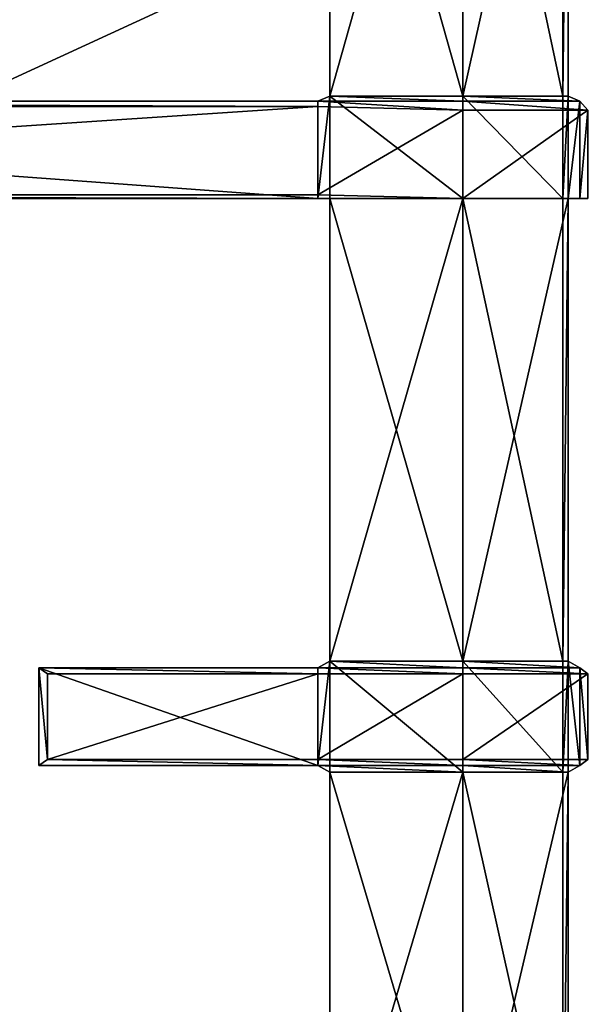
# Model space of a CAD drawing. Extents: x 0 to 31, y 0 to 21.2.
# Tile 518 of 574: x 19 to 20.8, y 14.9 to 18.1. Entities that reach past the tile are written whole.
import ezdxf

# ---------------------------------------------------------------- set-up
doc = ezdxf.new("R2010")
doc.units = 0
doc.header["$MEASUREMENT"] = 0
doc.layers.get('0').update_dxf_attribs({"color": 13, "linetype": 'CONTINUOUS'})
for name, color, linetype in [('CAST_IRON', 250, 'CONTINUOUS'), ('GALVANIZED_METAL', 252, 'CONTINUOUS'), ('GRATES', 250, 'CONTINUOUS')]:
    doc.layers.add(name, color=color, linetype=linetype)

# ---------------------------------------------------------------- blocks, each defined once
blk = doc.blocks.new('NGM5058UC_TRADECAD_DXF')
at = {"layer": 'GRATES', "color": 0}
for p, q in [((4.4517, 8.72995, 0.98805), (4.4517, 7.21695, 0.98805)), ((4.4517, 7.21695, 0.70725), (4.4517, 8.72995, 0.70725)), ((4.4517, 7.21695, 0.70725), (4.4517, 8.72995, 0.70725)), ((4.4517, 8.72995, 0.98805), (4.4517, 7.21695, 0.98805)), ((4.8784, 8.72995, 0.70725), (4.8784, 7.21695, 0.70725)), ((4.8784, 7.21695, 0.98805), (4.8784, 8.72995, 0.98805)), ((4.8784, 8.72995, 0.70725), (4.8784, 7.21695, 0.70725)), ((4.8784, 7.21695, 0.98805), (4.8784, 8.72995, 0.98805)), ((5.199, 7.21695, 0.70725), (5.199, 8.72995, 0.70725)), ((5.199, 7.21695, 0.70725), (5.199, 8.72995, 0.70725)), ((5.216, 8.72995, 0.98805), (5.216, 7.21695, 0.98805)), ((5.216, 8.72995, 0.98805), (5.216, 7.21695, 0.98805)), ((4.4517, 7.21695, 0.98805), (4.413, 7.20175, 1.46245)), ((4.4517, 7.21695, 0.98805), (4.413, 7.20175, 1.46245)), ((4.4517, 7.21695, 0.98805), (4.4517, 7.21695, 0.70725)), ((4.4517, 7.21695, 0.98805), (4.4517, 7.21695, 0.70725)), ((4.4517, 7.21695, 0.98805), (4.4517, 6.88925, 0.98805)), ((4.4517, 6.88925, 0.70725), (4.4517, 7.21695, 0.70725)), ((4.4517, 7.21695, 0.98805), (4.4517, 6.88925, 0.98805)), ((4.8784, 7.21695, 0.70725), (4.4517, 7.21695, 0.70725)), ((4.4517, 6.88925, 0.70725), (4.4517, 7.21695, 0.70725)), ((4.8784, 7.21695, 0.70725), (4.4517, 7.21695, 0.70725)), ((4.8784, 7.21695, 0.98805), (4.4517, 7.21695, 0.98805)), ((4.8784, 7.21695, 0.98805), (4.4517, 7.21695, 0.98805)), ((4.8784, 7.21695, 0.70725), (5.199, 7.21695, 0.70725)), ((5.216, 7.21695, 0.98805), (4.8784, 7.21695, 0.98805)), ((4.8784, 7.21695, 0.70725), (5.199, 7.21695, 0.70725)), ((4.8784, 7.21695, 0.70725), (4.8784, 6.88925, 0.70725)), ((4.8784, 7.20175, 1.46245), (4.8784, 7.21695, 0.98805)), ((5.216, 7.21695, 0.98805), (4.8784, 7.21695, 0.98805)), ((4.8784, 7.21695, 0.70725), (4.8784, 6.88925, 0.70725)), ((4.8784, 7.20175, 1.46245), (4.8784, 7.21695, 0.98805)), ((5.199, 7.21695, 0.70725), (5.216, 7.21695, 0.98805)), ((5.199, 6.88925, 0.70725), (5.199, 7.21695, 0.70725)), ((5.199, 7.21695, 0.70725), (5.216, 7.21695, 0.98805)), ((5.199, 6.88925, 0.70725), (5.199, 7.21695, 0.70725)), ((5.216, 6.88925, 0.98805), (5.216, 7.21695, 0.98805)), ((5.216, 7.21695, 0.98805), (5.2536, 7.20175, 1.46245)), ((5.216, 7.21695, 0.98805), (5.2536, 7.20175, 1.46245)), ((5.216, 6.88925, 0.98805), (5.216, 7.21695, 0.98805)), ((4.413, 7.18475, 1.82395), (0.1388, 7.18475, 1.82395)), ((4.413, 7.18475, 1.82395), (0.1388, 7.18475, 1.82395)), ((4.413, 7.20175, 1.46245), (0.1655, 7.20175, 1.46245)), ((4.413, 7.20175, 1.46245), (0.1655, 7.20175, 1.46245)), ((4.413, 7.20175, 1.46245), (4.413, 6.88925, 1.46245)), ((4.413, 7.20175, 1.46245), (4.413, 6.88925, 1.46245)), ((4.413, 7.20175, 1.46245), (4.413, 7.18475, 1.82395)), ((4.8784, 7.20175, 1.46245), (4.413, 7.20175, 1.46245)), ((4.8785, 7.17285, 1.82395), (4.413, 7.20175, 1.46245)), ((4.8784, 7.20175, 1.46245), (4.413, 7.20175, 1.46245)), ((4.413, 7.20175, 1.46245), (4.413, 7.18475, 1.82395)), ((4.8785, 7.17285, 1.82395), (4.413, 7.20175, 1.46245)), ((4.413, 7.18475, 1.82395), (4.413, 6.90125, 1.82395)), ((4.413, 7.18475, 1.82395), (4.413, 6.90125, 1.82395)), ((4.413, 7.18475, 1.82395), (4.8785, 7.17285, 1.82395)), ((4.413, 7.18475, 1.82395), (4.8785, 7.17285, 1.82395)), ((5.2536, 7.20175, 1.46245), (4.8784, 7.20175, 1.46245)), ((4.8785, 7.17285, 1.82395), (4.8784, 7.20175, 1.46245)), ((5.2536, 7.20175, 1.46245), (4.8784, 7.20175, 1.46245)), ((4.8785, 7.17285, 1.82395), (4.8784, 7.20175, 1.46245)), ((4.8785, 6.88925, 1.82395), (4.8785, 7.17285, 1.82395)), ((4.8785, 7.17285, 1.82395), (5.28, 7.17285, 1.82395)), ((4.8785, 7.17285, 1.82395), (5.28, 7.17285, 1.82395)), ((4.8785, 6.88925, 1.82395), (4.8785, 7.17285, 1.82395)), ((5.28, 7.17285, 1.82395), (5.2536, 7.20175, 1.46245)), ((5.2536, 7.20175, 1.46245), (5.2536, 6.88925, 1.46245)), ((5.2536, 7.20175, 1.46245), (5.2536, 6.88925, 1.46245)), ((5.28, 7.17285, 1.82395), (5.2536, 7.20175, 1.46245)), ((5.28, 7.17285, 1.82395), (5.28, 6.88925, 1.82395)), ((5.28, 7.17285, 1.82395), (5.28, 6.88925, 1.82395)), ((0.1388, 6.90125, 1.82395), (4.413, 6.90125, 1.82395)), ((0.1388, 6.90125, 1.82395), (4.413, 6.90125, 1.82395)), ((4.413, 6.88925, 1.46245), (0.1655, 6.88925, 1.46245)), ((4.413, 6.88925, 1.46245), (0.1655, 6.88925, 1.46245)), ((4.413, 6.90125, 1.82395), (4.413, 6.88925, 1.46245)), ((4.8785, 6.88925, 1.82395), (4.413, 6.90125, 1.82395)), ((4.413, 6.90125, 1.82395), (4.8784, 6.88925, 1.46245)), ((4.413, 6.90125, 1.82395), (4.413, 6.88925, 1.46245)), ((4.413, 6.90125, 1.82395), (4.8784, 6.88925, 1.46245)), ((4.8785, 6.88925, 1.82395), (4.413, 6.90125, 1.82395)), ((4.413, 6.88925, 1.46245), (4.8784, 6.88925, 1.46245)), ((4.4517, 6.88925, 0.98805), (4.413, 6.88925, 1.46245)), ((4.4517, 6.88925, 0.98805), (4.413, 6.88925, 1.46245)), ((4.413, 6.88925, 1.46245), (4.8784, 6.88925, 1.46245)), ((4.4517, 6.88925, 0.70725), (4.4517, 6.88925, 0.98805)), ((4.4517, 6.88925, 0.98805), (4.4517, 5.40485, 0.98805)), ((4.4517, 5.40485, 0.70725), (4.4517, 6.88925, 0.70725)), ((4.4517, 6.88925, 0.70725), (4.4517, 6.88925, 0.98805)), ((4.8784, 6.88925, 0.98805), (4.4517, 6.88925, 0.98805)), ((4.8784, 6.88925, 0.70725), (4.4517, 6.88925, 0.70725)), ((4.4517, 5.40485, 0.70725), (4.4517, 6.88925, 0.70725)), ((4.8784, 6.88925, 0.70725), (4.4517, 6.88925, 0.70725)), ((4.4517, 6.88925, 0.98805), (4.4517, 5.40485, 0.98805)), ((4.8784, 6.88925, 0.98805), (4.4517, 6.88925, 0.98805)), ((4.8784, 6.88925, 0.70725), (5.199, 6.88925, 0.70725)), ((4.8784, 5.40485, 0.98805), (4.8784, 6.88925, 0.98805)), ((4.8784, 6.88925, 0.98805), (5.216, 6.88925, 0.98805)), ((4.8784, 6.88925, 0.70725), (5.199, 6.88925, 0.70725)), ((4.8784, 6.88925, 0.70725), (4.8784, 5.40485, 0.70725)), ((5.2536, 6.88925, 1.46245), (4.8784, 6.88925, 1.46245)), ((4.8784, 6.88925, 1.46245), (4.8785, 6.88925, 1.82395)), ((4.8784, 6.88925, 1.46245), (4.8784, 6.88925, 0.98805)), ((4.8784, 6.88925, 0.70725), (4.8784, 5.40485, 0.70725)), ((5.2536, 6.88925, 1.46245), (4.8784, 6.88925, 1.46245)), ((4.8784, 6.88925, 0.98805), (5.216, 6.88925, 0.98805)), ((4.8784, 6.88925, 1.46245), (4.8784, 6.88925, 0.98805)), ((4.8784, 5.40485, 0.98805), (4.8784, 6.88925, 0.98805)), ((4.8784, 6.88925, 1.46245), (4.8785, 6.88925, 1.82395)), ((5.28, 6.88925, 1.82395), (4.8785, 6.88925, 1.82395)), ((5.28, 6.88925, 1.82395), (4.8785, 6.88925, 1.82395)), ((5.216, 6.88925, 0.98805), (5.199, 6.88925, 0.70725)), ((5.199, 6.88925, 0.70725), (5.199, 5.40485, 0.70725)), ((5.199, 6.88925, 0.70725), (5.199, 5.40485, 0.70725)), ((5.216, 6.88925, 0.98805), (5.199, 6.88925, 0.70725)), ((5.216, 5.40485, 0.98805), (5.216, 6.88925, 0.98805)), ((5.216, 5.40485, 0.98805), (5.216, 6.88925, 0.98805)), ((5.216, 6.88925, 0.98805), (5.2536, 6.88925, 1.46245)), ((5.216, 6.88925, 0.98805), (5.2536, 6.88925, 1.46245)), ((5.28, 6.88925, 1.82395), (5.2536, 6.88925, 1.46245)), ((5.28, 6.88925, 1.82395), (5.2536, 6.88925, 1.46245)), ((4.4517, 5.40485, 0.98805), (4.413, 5.38365, 1.46245)), ((4.4517, 5.40485, 0.98805), (4.413, 5.38365, 1.46245)), ((4.4517, 5.40485, 0.98805), (4.4517, 5.40485, 0.70725)), ((4.4517, 5.40485, 0.98805), (4.4517, 5.40485, 0.70725)), ((4.4517, 5.40485, 0.98805), (4.4517, 5.04845, 0.98805)), ((4.4517, 5.04845, 0.70725), (4.4517, 5.40485, 0.70725)), ((4.4517, 5.40485, 0.98805), (4.4517, 5.04845, 0.98805)), ((4.8784, 5.40485, 0.70725), (4.4517, 5.40485, 0.70725)), ((4.4517, 5.04845, 0.70725), (4.4517, 5.40485, 0.70725)), ((4.8784, 5.40485, 0.70725), (4.4517, 5.40485, 0.70725)), ((4.8784, 5.40485, 0.98805), (4.4517, 5.40485, 0.98805)), ((4.8784, 5.40485, 0.98805), (4.4517, 5.40485, 0.98805)), ((5.216, 5.40485, 0.98805), (4.8784, 5.40485, 0.98805)), ((4.8784, 5.40485, 0.70725), (5.199, 5.40485, 0.70725)), ((4.8784, 5.40485, 0.70725), (5.199, 5.40485, 0.70725)), ((4.8784, 5.40485, 0.70725), (4.8784, 5.04845, 0.70725)), ((4.8784, 5.38365, 1.46245), (4.8784, 5.40485, 0.98805)), ((5.216, 5.40485, 0.98805), (4.8784, 5.40485, 0.98805)), ((4.8784, 5.40485, 0.70725), (4.8784, 5.04845, 0.70725)), ((4.8784, 5.38365, 1.46245), (4.8784, 5.40485, 0.98805)), ((5.199, 5.40485, 0.70725), (5.216, 5.40485, 0.98805)), ((5.199, 5.40485, 0.70725), (5.216, 5.40485, 0.98805)), ((5.199, 5.40485, 0.70725), (5.199, 5.04845, 0.70725)), ((5.199, 5.40485, 0.70725), (5.199, 5.04845, 0.70725)), ((5.216, 5.04845, 0.98805), (5.216, 5.40485, 0.98805)), ((5.216, 5.40485, 0.98805), (5.2536, 5.38365, 1.46245)), ((5.216, 5.40485, 0.98805), (5.2536, 5.38365, 1.46245)), ((5.216, 5.04845, 0.98805), (5.216, 5.40485, 0.98805)), ((3.5166, 5.38365, 1.46245), (3.5445, 5.36385, 1.82395)), ((3.5166, 5.06965, 1.46245), (3.5166, 5.38365, 1.46245)), ((4.413, 5.38365, 1.46245), (3.5166, 5.38365, 1.46245)), ((3.5166, 5.06965, 1.46245), (3.5166, 5.38365, 1.46245)), ((3.5166, 5.38365, 1.46245), (3.5445, 5.36385, 1.82395)), ((4.413, 5.38365, 1.46245), (3.5166, 5.38365, 1.46245)), ((4.413, 5.38365, 1.46245), (4.413, 5.06965, 1.46245)), ((4.413, 5.36385, 1.82395), (4.413, 5.38365, 1.46245)), ((4.413, 5.38365, 1.46245), (4.8784, 5.38365, 1.46245)), ((4.413, 5.38365, 1.46245), (4.413, 5.06965, 1.46245)), ((4.413, 5.36385, 1.82395), (4.413, 5.38365, 1.46245)), ((4.413, 5.38365, 1.46245), (4.8784, 5.38365, 1.46245)), ((4.8784, 5.38365, 1.46245), (4.8785, 5.36385, 1.82395)), ((5.2536, 5.38365, 1.46245), (4.8784, 5.38365, 1.46245)), ((4.8784, 5.38365, 1.46245), (4.8785, 5.36385, 1.82395)), ((5.2536, 5.38365, 1.46245), (4.8784, 5.38365, 1.46245)), ((5.28, 5.36385, 1.82395), (5.2536, 5.38365, 1.46245)), ((5.2536, 5.38365, 1.46245), (5.2536, 5.06965, 1.46245)), ((5.2536, 5.38365, 1.46245), (5.2536, 5.06965, 1.46245)), ((5.28, 5.36385, 1.82395), (5.2536, 5.38365, 1.46245)), ((3.5445, 5.36385, 1.82395), (3.5445, 5.08945, 1.82395)), ((4.413, 5.36385, 1.82395), (3.5445, 5.36385, 1.82395)), ((3.5445, 5.36385, 1.82395), (3.5445, 5.08945, 1.82395)), ((4.413, 5.36385, 1.82395), (3.5445, 5.36385, 1.82395)), ((4.8785, 5.36385, 1.82395), (4.413, 5.36385, 1.82395)), ((4.413, 5.36385, 1.82395), (4.413, 5.08945, 1.82395)), ((4.413, 5.36385, 1.82395), (4.413, 5.08945, 1.82395)), ((4.8785, 5.36385, 1.82395), (4.413, 5.36385, 1.82395)), ((4.8785, 5.08945, 1.82395), (4.8785, 5.36385, 1.82395)), ((4.8785, 5.36385, 1.82395), (5.28, 5.36385, 1.82395)), ((4.8785, 5.36385, 1.82395), (5.28, 5.36385, 1.82395)), ((4.8785, 5.08945, 1.82395), (4.8785, 5.36385, 1.82395)), ((5.28, 5.36385, 1.82395), (5.28, 5.08945, 1.82395)), ((5.28, 5.36385, 1.82395), (5.28, 5.08945, 1.82395)), ((3.5445, 5.08945, 1.82395), (3.5166, 5.06965, 1.46245)), ((3.5445, 5.08945, 1.82395), (3.5166, 5.06965, 1.46245)), ((3.5445, 5.08945, 1.82395), (4.413, 5.08945, 1.82395)), ((3.5445, 5.08945, 1.82395), (4.413, 5.08945, 1.82395)), ((4.413, 5.08945, 1.82395), (4.413, 5.06965, 1.46245)), ((4.8785, 5.08945, 1.82395), (4.413, 5.08945, 1.82395)), ((4.8785, 5.08945, 1.82395), (4.413, 5.08945, 1.82395)), ((4.413, 5.08945, 1.82395), (4.413, 5.06965, 1.46245)), ((4.8784, 5.06965, 1.46245), (4.8785, 5.08945, 1.82395)), ((4.8784, 5.06965, 1.46245), (4.8785, 5.08945, 1.82395)), ((5.28, 5.08945, 1.82395), (4.8785, 5.08945, 1.82395)), ((5.28, 5.08945, 1.82395), (4.8785, 5.08945, 1.82395)), ((5.28, 5.08945, 1.82395), (5.2536, 5.06965, 1.46245)), ((5.28, 5.08945, 1.82395), (5.2536, 5.06965, 1.46245)), ((4.413, 5.06965, 1.46245), (3.5166, 5.06965, 1.46245)), ((4.413, 5.06965, 1.46245), (3.5166, 5.06965, 1.46245)), ((4.413, 5.06965, 1.46245), (4.8784, 5.06965, 1.46245)), ((4.4517, 5.04845, 0.98805), (4.413, 5.06965, 1.46245)), ((4.4517, 5.04845, 0.98805), (4.413, 5.06965, 1.46245)), ((4.413, 5.06965, 1.46245), (4.8784, 5.06965, 1.46245)), ((5.2536, 5.06965, 1.46245), (4.8784, 5.06965, 1.46245)), ((4.8784, 5.06965, 1.46245), (4.8784, 5.04845, 0.98805)), ((5.2536, 5.06965, 1.46245), (4.8784, 5.06965, 1.46245)), ((4.8784, 5.06965, 1.46245), (4.8784, 5.04845, 0.98805)), ((5.216, 5.04845, 0.98805), (5.2536, 5.06965, 1.46245)), ((5.216, 5.04845, 0.98805), (5.2536, 5.06965, 1.46245)), ((4.4517, 5.04845, 0.98805), (4.4517, 5.04845, 0.70725)), ((4.4517, 5.04845, 0.98805), (4.4517, 5.04845, 0.70725)), ((4.4517, 5.04845, 0.98805), (4.4517, 3.60915, 0.98805)), ((4.4517, 3.60915, 0.70725), (4.4517, 5.04845, 0.70725)), ((4.8784, 5.04845, 0.98805), (4.4517, 5.04845, 0.98805)), ((4.8784, 5.04845, 0.70725), (4.4517, 5.04845, 0.70725)), ((4.4517, 3.60915, 0.70725), (4.4517, 5.04845, 0.70725)), ((4.8784, 5.04845, 0.70725), (4.4517, 5.04845, 0.70725)), ((4.4517, 5.04845, 0.98805), (4.4517, 3.60915, 0.98805)), ((4.8784, 5.04845, 0.98805), (4.4517, 5.04845, 0.98805)), ((5.199, 5.04845, 0.70725), (4.8784, 5.04845, 0.70725)), ((4.8784, 5.04845, 0.70725), (4.8784, 3.60915, 0.70725)), ((4.8784, 3.60915, 0.98805), (4.8784, 5.04845, 0.98805)), ((4.8784, 5.04845, 0.98805), (5.216, 5.04845, 0.98805)), ((5.199, 5.04845, 0.70725), (4.8784, 5.04845, 0.70725)), ((4.8784, 5.04845, 0.70725), (4.8784, 3.60915, 0.70725)), ((4.8784, 5.04845, 0.98805), (5.216, 5.04845, 0.98805)), ((4.8784, 3.60915, 0.98805), (4.8784, 5.04845, 0.98805)), ((5.199, 3.60915, 0.70725), (5.199, 5.04845, 0.70725)), ((5.199, 5.04845, 0.70725), (5.216, 5.04845, 0.98805)), ((5.199, 5.04845, 0.70725), (5.216, 5.04845, 0.98805)), ((5.199, 3.60915, 0.70725), (5.199, 5.04845, 0.70725)), ((5.216, 5.04845, 0.98805), (5.216, 3.60915, 0.98805)), ((5.216, 5.04845, 0.98805), (5.216, 3.60915, 0.98805))]:
    blk.add_line(p, q, dxfattribs=at)
at = {"layer": 'CAST_IRON', "color": 0}
mesh = blk.add_polyface(dxfattribs=at)
corners = [(6.2156, 8.55555, -0.18725), (-6.4489, 2.72605, -0.18725), (-6.4756, 8.55555, -0.18725), (6.1889, 2.72605, -0.18725)]
mesh.append_faces([[corners[k] for k in face] for face in [(0, 1, 2), (1, 0, 3)]], dxfattribs={"vtx0": -1, "color": 0})
at = {"layer": 'GALVANIZED_METAL', "color": 0}
mesh = blk.add_polyface(dxfattribs=at)
corners = [(-14.2165, -9.41305, -1.89865), (14.216, 9.40775, -1.89865), (-14.3866, -9.24295, -1.89865), (14.386, 9.23775, -1.89865)]
mesh.append_faces([[corners[k] for k in face] for face in [(0, 1, 2), (1, 0, 3)]], dxfattribs={"vtx0": -1, "color": 0})
mesh = blk.add_polyface(dxfattribs=at)
corners = [(14.216, 9.40775, -1.89865), (-14.2165, 9.40775, -1.89865), (-14.3866, -9.24295, -1.89865)]
mesh.append_faces([[corners[k] for k in face] for face in [(0, 1, 2)]], dxfattribs={"color": 0})
mesh = blk.add_polyface(dxfattribs=at)
corners = [(14.386, 9.23775, -1.89865), (-14.2165, -9.41305, -1.89865), (14.2159, -9.41295, -1.89865)]
mesh.append_faces([[corners[k] for k in face] for face in [(0, 1, 2)]], dxfattribs={"color": 0})
at = {"layer": 'GRATES', "color": 0}
mesh = blk.add_polyface(dxfattribs=at)
corners = [(4.4517, 8.72995, 0.70725), (4.4517, 7.21695, 0.98805), (4.4517, 7.21695, 0.70725), (4.4517, 8.72995, 0.98805)]
mesh.append_faces([[corners[k] for k in face] for face in [(0, 1, 2), (1, 0, 3)]], dxfattribs={"vtx0": -1, "color": 0})
mesh = blk.add_polyface(dxfattribs=at)
corners = [(4.8784, 7.21695, 0.70725), (4.4517, 8.72995, 0.70725), (4.4517, 7.21695, 0.70725), (4.8784, 8.72995, 0.70725)]
mesh.append_faces([[corners[k] for k in face] for face in [(0, 1, 2), (1, 0, 3)]], dxfattribs={"vtx0": -1, "color": 0})
mesh = blk.add_polyface(dxfattribs=at)
corners = [(4.8784, 8.72995, 0.98805), (4.4517, 7.21695, 0.98805), (4.4517, 8.72995, 0.98805), (4.8784, 7.21695, 0.98805)]
mesh.append_faces([[corners[k] for k in face] for face in [(0, 1, 2), (1, 0, 3)]], dxfattribs={"vtx0": -1, "color": 0})
mesh = blk.add_polyface(dxfattribs=at)
corners = [(5.199, 7.21695, 0.70725), (4.8784, 8.72995, 0.70725), (4.8784, 7.21695, 0.70725), (5.199, 8.72995, 0.70725)]
mesh.append_faces([[corners[k] for k in face] for face in [(0, 1, 2), (1, 0, 3)]], dxfattribs={"vtx0": -1, "color": 0})
mesh = blk.add_polyface(dxfattribs=at)
corners = [(5.216, 8.72995, 0.98805), (4.8784, 7.21695, 0.98805), (4.8784, 8.72995, 0.98805), (5.216, 7.21695, 0.98805)]
mesh.append_faces([[corners[k] for k in face] for face in [(0, 1, 2), (1, 0, 3)]], dxfattribs={"vtx0": -1, "color": 0})
mesh = blk.add_polyface(dxfattribs=at)
corners = [(5.216, 8.72995, 0.98805), (5.199, 7.21695, 0.70725), (5.216, 7.21695, 0.98805), (5.199, 8.72995, 0.70725)]
mesh.append_faces([[corners[k] for k in face] for face in [(0, 1, 2), (1, 0, 3)]], dxfattribs={"vtx0": -1, "color": 0})
mesh = blk.add_polyface(dxfattribs=at)
corners = [(4.4517, 7.21695, 0.98805), (4.413, 6.88925, 1.46245), (4.4517, 6.88925, 0.98805), (4.413, 7.20175, 1.46245)]
mesh.append_faces([[corners[k] for k in face] for face in [(0, 1, 2), (1, 0, 3)]], dxfattribs={"vtx0": -1, "color": 0})
mesh = blk.add_polyface(dxfattribs=at)
corners = [(4.8784, 7.20175, 1.46245), (4.4517, 7.21695, 0.98805), (4.8784, 7.21695, 0.98805), (4.413, 7.20175, 1.46245)]
mesh.append_faces([[corners[k] for k in face] for face in [(0, 1, 2), (1, 0, 3)]], dxfattribs={"vtx0": -1, "color": 0})
mesh = blk.add_polyface(dxfattribs=at)
corners = [(4.4517, 7.21695, 0.70725), (4.4517, 6.88925, 0.98805), (4.4517, 6.88925, 0.70725), (4.4517, 7.21695, 0.98805)]
mesh.append_faces([[corners[k] for k in face] for face in [(0, 1, 2), (1, 0, 3)]], dxfattribs={"vtx0": -1, "color": 0})
mesh = blk.add_polyface(dxfattribs=at)
corners = [(4.8784, 6.88925, 0.70725), (4.4517, 7.21695, 0.70725), (4.4517, 6.88925, 0.70725), (4.8784, 7.21695, 0.70725)]
mesh.append_faces([[corners[k] for k in face] for face in [(0, 1, 2), (1, 0, 3)]], dxfattribs={"vtx0": -1, "color": 0})
mesh = blk.add_polyface(dxfattribs=at)
corners = [(5.199, 6.88925, 0.70725), (4.8784, 7.21695, 0.70725), (4.8784, 6.88925, 0.70725), (5.199, 7.21695, 0.70725)]
mesh.append_faces([[corners[k] for k in face] for face in [(0, 1, 2), (1, 0, 3)]], dxfattribs={"vtx0": -1, "color": 0})
mesh = blk.add_polyface(dxfattribs=at)
corners = [(5.2536, 7.20175, 1.46245), (4.8784, 7.21695, 0.98805), (5.216, 7.21695, 0.98805), (4.8784, 7.20175, 1.46245)]
mesh.append_faces([[corners[k] for k in face] for face in [(0, 1, 2), (1, 0, 3)]], dxfattribs={"vtx0": -1, "color": 0})
mesh = blk.add_polyface(dxfattribs=at)
corners = [(5.216, 7.21695, 0.98805), (5.199, 6.88925, 0.70725), (5.216, 6.88925, 0.98805), (5.199, 7.21695, 0.70725)]
mesh.append_faces([[corners[k] for k in face] for face in [(0, 1, 2), (1, 0, 3)]], dxfattribs={"vtx0": -1, "color": 0})
mesh = blk.add_polyface(dxfattribs=at)
corners = [(5.2536, 7.20175, 1.46245), (5.216, 6.88925, 0.98805), (5.2536, 6.88925, 1.46245), (5.216, 7.21695, 0.98805)]
mesh.append_faces([[corners[k] for k in face] for face in [(0, 1, 2), (1, 0, 3)]], dxfattribs={"vtx0": -1, "color": 0})
mesh = blk.add_polyface(dxfattribs=at)
corners = [(4.413, 7.18475, 1.82395), (0.1655, 7.20175, 1.46245), (4.413, 7.20175, 1.46245), (0.1388, 7.18475, 1.82395)]
mesh.append_faces([[corners[k] for k in face] for face in [(0, 1, 2), (1, 0, 3)]], dxfattribs={"vtx0": -1, "color": 0})
mesh = blk.add_polyface(dxfattribs=at)
corners = [(4.413, 7.18475, 1.82395), (0.1388, 6.90125, 1.82395), (0.1388, 7.18475, 1.82395), (4.413, 6.90125, 1.82395)]
mesh.append_faces([[corners[k] for k in face] for face in [(0, 1, 2), (1, 0, 3)]], dxfattribs={"vtx0": -1, "color": 0})
mesh = blk.add_polyface(dxfattribs=at)
corners = [(4.413, 6.88925, 1.46245), (0.1655, 7.20175, 1.46245), (0.1655, 6.88925, 1.46245), (4.413, 7.20175, 1.46245)]
mesh.append_faces([[corners[k] for k in face] for face in [(0, 1, 2), (1, 0, 3)]], dxfattribs={"vtx0": -1, "color": 0})
mesh = blk.add_polyface(dxfattribs=at)
corners = [(4.8785, 7.17285, 1.82395), (4.413, 7.20175, 1.46245), (4.8784, 7.20175, 1.46245)]
mesh.append_faces([[corners[k] for k in face] for face in [(0, 1, 2)]], dxfattribs={"color": 0})
mesh = blk.add_polyface(dxfattribs=at)
corners = [(4.413, 7.18475, 1.82395), (4.413, 7.20175, 1.46245), (4.8785, 7.17285, 1.82395)]
mesh.append_faces([[corners[k] for k in face] for face in [(0, 1, 2)]], dxfattribs={"color": 0})
mesh = blk.add_polyface(dxfattribs=at)
corners = [(4.8785, 7.17285, 1.82395), (4.413, 6.90125, 1.82395), (4.413, 7.18475, 1.82395), (4.8785, 6.88925, 1.82395)]
mesh.append_faces([[corners[k] for k in face] for face in [(0, 1, 2), (1, 0, 3)]], dxfattribs={"vtx0": -1, "color": 0})
mesh = blk.add_polyface(dxfattribs=at)
corners = [(5.28, 7.17285, 1.82395), (4.8784, 7.20175, 1.46245), (5.2536, 7.20175, 1.46245), (4.8785, 7.17285, 1.82395)]
mesh.append_faces([[corners[k] for k in face] for face in [(0, 1, 2), (1, 0, 3)]], dxfattribs={"vtx0": -1, "color": 0})
mesh = blk.add_polyface(dxfattribs=at)
corners = [(5.28, 7.17285, 1.82395), (4.8785, 6.88925, 1.82395), (4.8785, 7.17285, 1.82395), (5.28, 6.88925, 1.82395)]
mesh.append_faces([[corners[k] for k in face] for face in [(0, 1, 2), (1, 0, 3)]], dxfattribs={"vtx0": -1, "color": 0})
mesh = blk.add_polyface(dxfattribs=at)
corners = [(5.28, 7.17285, 1.82395), (5.2536, 6.88925, 1.46245), (5.28, 6.88925, 1.82395), (5.2536, 7.20175, 1.46245)]
mesh.append_faces([[corners[k] for k in face] for face in [(0, 1, 2), (1, 0, 3)]], dxfattribs={"vtx0": -1, "color": 0})
mesh = blk.add_polyface(dxfattribs=at)
corners = [(0.1388, 6.90125, 1.82395), (4.413, 6.88925, 1.46245), (0.1655, 6.88925, 1.46245), (4.413, 6.90125, 1.82395)]
mesh.append_faces([[corners[k] for k in face] for face in [(0, 1, 2), (1, 0, 3)]], dxfattribs={"vtx0": -1, "color": 0})
mesh = blk.add_polyface(dxfattribs=at)
corners = [(4.413, 6.90125, 1.82395), (4.8784, 6.88925, 1.46245), (4.413, 6.88925, 1.46245)]
mesh.append_faces([[corners[k] for k in face] for face in [(0, 1, 2)]], dxfattribs={"color": 0})
mesh = blk.add_polyface(dxfattribs=at)
corners = [(4.8785, 6.88925, 1.82395), (4.8784, 6.88925, 1.46245), (4.413, 6.90125, 1.82395)]
mesh.append_faces([[corners[k] for k in face] for face in [(0, 1, 2)]], dxfattribs={"color": 0})
mesh = blk.add_polyface(dxfattribs=at)
corners = [(4.413, 6.88925, 1.46245), (4.8784, 6.88925, 0.98805), (4.4517, 6.88925, 0.98805), (4.8784, 6.88925, 1.46245)]
mesh.append_faces([[corners[k] for k in face] for face in [(0, 1, 2), (1, 0, 3)]], dxfattribs={"vtx0": -1, "color": 0})
mesh = blk.add_polyface(dxfattribs=at)
corners = [(4.4517, 6.88925, 0.70725), (4.4517, 5.40485, 0.98805), (4.4517, 5.40485, 0.70725), (4.4517, 6.88925, 0.98805)]
mesh.append_faces([[corners[k] for k in face] for face in [(0, 1, 2), (1, 0, 3)]], dxfattribs={"vtx0": -1, "color": 0})
mesh = blk.add_polyface(dxfattribs=at)
corners = [(4.8784, 5.40485, 0.70725), (4.4517, 6.88925, 0.70725), (4.4517, 5.40485, 0.70725), (4.8784, 6.88925, 0.70725)]
mesh.append_faces([[corners[k] for k in face] for face in [(0, 1, 2), (1, 0, 3)]], dxfattribs={"vtx0": -1, "color": 0})
mesh = blk.add_polyface(dxfattribs=at)
corners = [(4.8784, 6.88925, 0.98805), (4.4517, 5.40485, 0.98805), (4.4517, 6.88925, 0.98805), (4.8784, 5.40485, 0.98805)]
mesh.append_faces([[corners[k] for k in face] for face in [(0, 1, 2), (1, 0, 3)]], dxfattribs={"vtx0": -1, "color": 0})
mesh = blk.add_polyface(dxfattribs=at)
corners = [(5.216, 6.88925, 0.98805), (4.8784, 5.40485, 0.98805), (4.8784, 6.88925, 0.98805), (5.216, 5.40485, 0.98805)]
mesh.append_faces([[corners[k] for k in face] for face in [(0, 1, 2), (1, 0, 3)]], dxfattribs={"vtx0": -1, "color": 0})
mesh = blk.add_polyface(dxfattribs=at)
corners = [(5.199, 5.40485, 0.70725), (4.8784, 6.88925, 0.70725), (4.8784, 5.40485, 0.70725), (5.199, 6.88925, 0.70725)]
mesh.append_faces([[corners[k] for k in face] for face in [(0, 1, 2), (1, 0, 3)]], dxfattribs={"vtx0": -1, "color": 0})
mesh = blk.add_polyface(dxfattribs=at)
corners = [(4.8785, 6.88925, 1.82395), (5.2536, 6.88925, 1.46245), (4.8784, 6.88925, 1.46245), (5.28, 6.88925, 1.82395)]
mesh.append_faces([[corners[k] for k in face] for face in [(0, 1, 2), (1, 0, 3)]], dxfattribs={"vtx0": -1, "color": 0})
mesh = blk.add_polyface(dxfattribs=at)
corners = [(4.8784, 6.88925, 1.46245), (5.216, 6.88925, 0.98805), (4.8784, 6.88925, 0.98805), (5.2536, 6.88925, 1.46245)]
mesh.append_faces([[corners[k] for k in face] for face in [(0, 1, 2), (1, 0, 3)]], dxfattribs={"vtx0": -1, "color": 0})
mesh = blk.add_polyface(dxfattribs=at)
corners = [(5.216, 6.88925, 0.98805), (5.199, 5.40485, 0.70725), (5.216, 5.40485, 0.98805), (5.199, 6.88925, 0.70725)]
mesh.append_faces([[corners[k] for k in face] for face in [(0, 1, 2), (1, 0, 3)]], dxfattribs={"vtx0": -1, "color": 0})
mesh = blk.add_polyface(dxfattribs=at)
corners = [(4.4517, 5.40485, 0.98805), (4.413, 5.06965, 1.46245), (4.4517, 5.04845, 0.98805), (4.413, 5.38365, 1.46245)]
mesh.append_faces([[corners[k] for k in face] for face in [(0, 1, 2), (1, 0, 3)]], dxfattribs={"vtx0": -1, "color": 0})
mesh = blk.add_polyface(dxfattribs=at)
corners = [(4.8784, 5.38365, 1.46245), (4.4517, 5.40485, 0.98805), (4.8784, 5.40485, 0.98805), (4.413, 5.38365, 1.46245)]
mesh.append_faces([[corners[k] for k in face] for face in [(0, 1, 2), (1, 0, 3)]], dxfattribs={"vtx0": -1, "color": 0})
mesh = blk.add_polyface(dxfattribs=at)
corners = [(4.4517, 5.40485, 0.70725), (4.4517, 5.04845, 0.98805), (4.4517, 5.04845, 0.70725), (4.4517, 5.40485, 0.98805)]
mesh.append_faces([[corners[k] for k in face] for face in [(0, 1, 2), (1, 0, 3)]], dxfattribs={"vtx0": -1, "color": 0})
mesh = blk.add_polyface(dxfattribs=at)
corners = [(4.8784, 5.04845, 0.70725), (4.4517, 5.40485, 0.70725), (4.4517, 5.04845, 0.70725), (4.8784, 5.40485, 0.70725)]
mesh.append_faces([[corners[k] for k in face] for face in [(0, 1, 2), (1, 0, 3)]], dxfattribs={"vtx0": -1, "color": 0})
mesh = blk.add_polyface(dxfattribs=at)
corners = [(5.199, 5.04845, 0.70725), (4.8784, 5.40485, 0.70725), (4.8784, 5.04845, 0.70725), (5.199, 5.40485, 0.70725)]
mesh.append_faces([[corners[k] for k in face] for face in [(0, 1, 2), (1, 0, 3)]], dxfattribs={"vtx0": -1, "color": 0})
mesh = blk.add_polyface(dxfattribs=at)
corners = [(5.2536, 5.38365, 1.46245), (4.8784, 5.40485, 0.98805), (5.216, 5.40485, 0.98805), (4.8784, 5.38365, 1.46245)]
mesh.append_faces([[corners[k] for k in face] for face in [(0, 1, 2), (1, 0, 3)]], dxfattribs={"vtx0": -1, "color": 0})
mesh = blk.add_polyface(dxfattribs=at)
corners = [(5.216, 5.40485, 0.98805), (5.199, 5.04845, 0.70725), (5.216, 5.04845, 0.98805), (5.199, 5.40485, 0.70725)]
mesh.append_faces([[corners[k] for k in face] for face in [(0, 1, 2), (1, 0, 3)]], dxfattribs={"vtx0": -1, "color": 0})
mesh = blk.add_polyface(dxfattribs=at)
corners = [(5.2536, 5.06965, 1.46245), (5.216, 5.40485, 0.98805), (5.216, 5.04845, 0.98805), (5.2536, 5.38365, 1.46245)]
mesh.append_faces([[corners[k] for k in face] for face in [(0, 1, 2), (1, 0, 3)]], dxfattribs={"vtx0": -1, "color": 0})
mesh = blk.add_polyface(dxfattribs=at)
corners = [(3.5166, 5.38365, 1.46245), (3.5445, 5.08945, 1.82395), (3.5166, 5.06965, 1.46245), (3.5445, 5.36385, 1.82395)]
mesh.append_faces([[corners[k] for k in face] for face in [(0, 1, 2), (1, 0, 3)]], dxfattribs={"vtx0": -1, "color": 0})
mesh = blk.add_polyface(dxfattribs=at)
corners = [(4.413, 5.06965, 1.46245), (3.5166, 5.38365, 1.46245), (3.5166, 5.06965, 1.46245), (4.413, 5.38365, 1.46245)]
mesh.append_faces([[corners[k] for k in face] for face in [(0, 1, 2), (1, 0, 3)]], dxfattribs={"vtx0": -1, "color": 0})
mesh = blk.add_polyface(dxfattribs=at)
corners = [(4.413, 5.36385, 1.82395), (3.5166, 5.38365, 1.46245), (4.413, 5.38365, 1.46245), (3.5445, 5.36385, 1.82395)]
mesh.append_faces([[corners[k] for k in face] for face in [(0, 1, 2), (1, 0, 3)]], dxfattribs={"vtx0": -1, "color": 0})
mesh = blk.add_polyface(dxfattribs=at)
corners = [(4.8785, 5.36385, 1.82395), (4.413, 5.38365, 1.46245), (4.8784, 5.38365, 1.46245), (4.413, 5.36385, 1.82395)]
mesh.append_faces([[corners[k] for k in face] for face in [(0, 1, 2), (1, 0, 3)]], dxfattribs={"vtx0": -1, "color": 0})
mesh = blk.add_polyface(dxfattribs=at)
corners = [(5.28, 5.36385, 1.82395), (4.8784, 5.38365, 1.46245), (5.2536, 5.38365, 1.46245), (4.8785, 5.36385, 1.82395)]
mesh.append_faces([[corners[k] for k in face] for face in [(0, 1, 2), (1, 0, 3)]], dxfattribs={"vtx0": -1, "color": 0})
mesh = blk.add_polyface(dxfattribs=at)
corners = [(5.28, 5.08945, 1.82395), (5.2536, 5.38365, 1.46245), (5.2536, 5.06965, 1.46245), (5.28, 5.36385, 1.82395)]
mesh.append_faces([[corners[k] for k in face] for face in [(0, 1, 2), (1, 0, 3)]], dxfattribs={"vtx0": -1, "color": 0})
mesh = blk.add_polyface(dxfattribs=at)
corners = [(4.413, 5.36385, 1.82395), (3.5445, 5.08945, 1.82395), (3.5445, 5.36385, 1.82395), (4.413, 5.08945, 1.82395)]
mesh.append_faces([[corners[k] for k in face] for face in [(0, 1, 2), (1, 0, 3)]], dxfattribs={"vtx0": -1, "color": 0})
mesh = blk.add_polyface(dxfattribs=at)
corners = [(4.8785, 5.36385, 1.82395), (4.413, 5.08945, 1.82395), (4.413, 5.36385, 1.82395), (4.8785, 5.08945, 1.82395)]
mesh.append_faces([[corners[k] for k in face] for face in [(0, 1, 2), (1, 0, 3)]], dxfattribs={"vtx0": -1, "color": 0})
mesh = blk.add_polyface(dxfattribs=at)
corners = [(5.28, 5.36385, 1.82395), (4.8785, 5.08945, 1.82395), (4.8785, 5.36385, 1.82395), (5.28, 5.08945, 1.82395)]
mesh.append_faces([[corners[k] for k in face] for face in [(0, 1, 2), (1, 0, 3)]], dxfattribs={"vtx0": -1, "color": 0})
mesh = blk.add_polyface(dxfattribs=at)
corners = [(3.5445, 5.08945, 1.82395), (4.413, 5.06965, 1.46245), (3.5166, 5.06965, 1.46245), (4.413, 5.08945, 1.82395)]
mesh.append_faces([[corners[k] for k in face] for face in [(0, 1, 2), (1, 0, 3)]], dxfattribs={"vtx0": -1, "color": 0})
mesh = blk.add_polyface(dxfattribs=at)
corners = [(4.413, 5.08945, 1.82395), (4.8784, 5.06965, 1.46245), (4.413, 5.06965, 1.46245), (4.8785, 5.08945, 1.82395)]
mesh.append_faces([[corners[k] for k in face] for face in [(0, 1, 2), (1, 0, 3)]], dxfattribs={"vtx0": -1, "color": 0})
mesh = blk.add_polyface(dxfattribs=at)
corners = [(4.8785, 5.08945, 1.82395), (5.2536, 5.06965, 1.46245), (4.8784, 5.06965, 1.46245), (5.28, 5.08945, 1.82395)]
mesh.append_faces([[corners[k] for k in face] for face in [(0, 1, 2), (1, 0, 3)]], dxfattribs={"vtx0": -1, "color": 0})
mesh = blk.add_polyface(dxfattribs=at)
corners = [(4.413, 5.06965, 1.46245), (4.8784, 5.04845, 0.98805), (4.4517, 5.04845, 0.98805), (4.8784, 5.06965, 1.46245)]
mesh.append_faces([[corners[k] for k in face] for face in [(0, 1, 2), (1, 0, 3)]], dxfattribs={"vtx0": -1, "color": 0})
mesh = blk.add_polyface(dxfattribs=at)
corners = [(4.8784, 5.06965, 1.46245), (5.216, 5.04845, 0.98805), (4.8784, 5.04845, 0.98805), (5.2536, 5.06965, 1.46245)]
mesh.append_faces([[corners[k] for k in face] for face in [(0, 1, 2), (1, 0, 3)]], dxfattribs={"vtx0": -1, "color": 0})
mesh = blk.add_polyface(dxfattribs=at)
corners = [(4.4517, 5.04845, 0.70725), (4.4517, 3.60915, 0.98805), (4.4517, 3.60915, 0.70725), (4.4517, 5.04845, 0.98805)]
mesh.append_faces([[corners[k] for k in face] for face in [(0, 1, 2), (1, 0, 3)]], dxfattribs={"vtx0": -1, "color": 0})
mesh = blk.add_polyface(dxfattribs=at)
corners = [(4.8784, 3.60915, 0.70725), (4.4517, 5.04845, 0.70725), (4.4517, 3.60915, 0.70725), (4.8784, 5.04845, 0.70725)]
mesh.append_faces([[corners[k] for k in face] for face in [(0, 1, 2), (1, 0, 3)]], dxfattribs={"vtx0": -1, "color": 0})
mesh = blk.add_polyface(dxfattribs=at)
corners = [(4.8784, 5.04845, 0.98805), (4.4517, 3.60915, 0.98805), (4.4517, 5.04845, 0.98805), (4.8784, 3.60915, 0.98805)]
mesh.append_faces([[corners[k] for k in face] for face in [(0, 1, 2), (1, 0, 3)]], dxfattribs={"vtx0": -1, "color": 0})
mesh = blk.add_polyface(dxfattribs=at)
corners = [(5.199, 3.60915, 0.70725), (4.8784, 5.04845, 0.70725), (4.8784, 3.60915, 0.70725), (5.199, 5.04845, 0.70725)]
mesh.append_faces([[corners[k] for k in face] for face in [(0, 1, 2), (1, 0, 3)]], dxfattribs={"vtx0": -1, "color": 0})
mesh = blk.add_polyface(dxfattribs=at)
corners = [(5.216, 5.04845, 0.98805), (4.8784, 3.60915, 0.98805), (4.8784, 5.04845, 0.98805), (5.216, 3.60915, 0.98805)]
mesh.append_faces([[corners[k] for k in face] for face in [(0, 1, 2), (1, 0, 3)]], dxfattribs={"vtx0": -1, "color": 0})
mesh = blk.add_polyface(dxfattribs=at)
corners = [(5.216, 5.04845, 0.98805), (5.199, 3.60915, 0.70725), (5.216, 3.60915, 0.98805), (5.199, 5.04845, 0.70725)]
mesh.append_faces([[corners[k] for k in face] for face in [(0, 1, 2), (1, 0, 3)]], dxfattribs={"vtx0": -1, "color": 0})
blk = doc.blocks.new('NGM5058UC_TRADECAD_DWG')
at = {"color": 0}
blk.add_blockref('NGM5058UC_TRADECAD_DXF', (15.5194, 10.62185, 1.89865), dxfattribs=at)

msp = doc.modelspace()

# ---------------------------------------------------------------- block references
at = {"color": 0}
msp.add_blockref('NGM5058UC_TRADECAD_DWG', (0, 0), dxfattribs=at)

doc.saveas('drawing.dxf')
